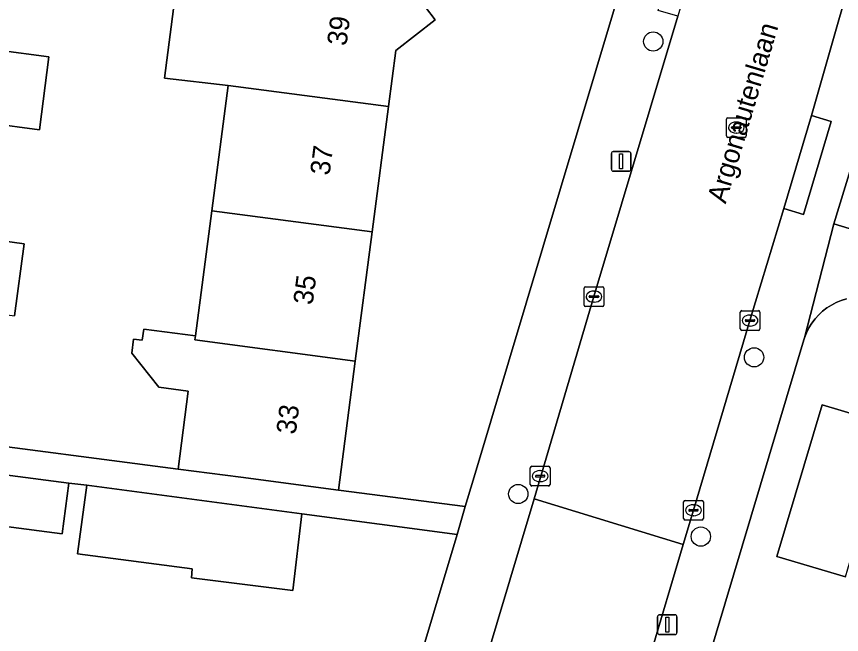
# Model space of a CAD drawing. Extents: x 162184 to 163154, y 385507 to 386516.
# Drawn here: x 162544.83 to 162586.74, y 386144.07 to 386175.47 of the extents above; entities that cross this region are included whole.
import ezdxf

# ---------------------------------------------------------------- set-up
doc = ezdxf.new("R2010")
doc.units = 0
for name, color, linetype in [('IMGEO_Boom', 7, 'Continuous'), ('IMGEO_Erf', 7, 'Continuous'), ('IMGEO_Kolk', 7, 'Continuous'), ('IMGEO_Lichtmast', 7, 'Continuous'), ('IMGEO_Openbare_ruimte_label', 7, 'Continuous'), ('IMGEO_Pand', 7, 'Continuous'), ('IMGEO_Pand_nummerreeks', 7, 'Continuous'), ('IMGEO_Rijbaan_lokaal_gesloten', 7, 'Continuous'), ('IMGEO_Rijbaan_lokaal_open', 7, 'Continuous'), ('IMGEO_Rioolput', 7, 'Continuous'), ('IMGEO_Voetpad_open', 7, 'Continuous')]:
    doc.layers.add(name, color=color, linetype=linetype)

msp = doc.modelspace()

# ---------------------------------------------------------------- linework, layer by layer
at = {"layer": 'IMGEO_Boom'}
for centre in [(162577.176, 386174.201), (162582.299, 386158.154), (162570.318, 386151.212), (162579.594, 386149.047)]:
    msp.add_circle(centre, 0.489, dxfattribs=at)
at = {"layer": 'IMGEO_Erf'}
for points in [[(162564.618, 386177.24), (162566.092, 386175.299), (162564.102, 386173.747), (162563.729, 386170.89), (162562.897, 386164.523), (162562.041, 386157.968), (162561.184, 386151.411), (162567.629, 386150.568), (162568.034, 386151.921), (162597.394, 386250)], [(162541.35, 386154.002), (162553.034, 386152.476), (162553.552, 386156.444), (162552.061, 386156.639), (162550.683, 386158.363), (162550.777, 386159.079), (162551.216, 386159.021), (162551.29, 386159.584), (162553.918, 386159.24), (162554.748, 386165.592), (162555.58, 386171.959), (162552.346, 386172.34), (162552.917, 386176.786)], [(162543.892, 386173.753), (162546.479, 386173.416), (162545.998, 386169.72), (162543.449, 386170.052)], [(162542.755, 386164.252), (162545.214, 386163.922), (162544.723, 386160.268)], [(162586.987, 386161.128), (162586.725, 386161.046), (162586.471, 386160.94), (162586.228, 386160.813), (162585.997, 386160.664), (162585.78, 386160.495), (162585.58, 386160.308), (162585.396, 386160.103), (162585.232, 386159.883), (162585.088, 386159.649), (162584.966, 386159.403), (162584.866, 386159.147), (162584.832, 386159.041), (162579.939, 386142.667)], [(162567.207, 386149.157), (162559.322, 386150.205), (162558.859, 386146.308), (162553.719, 386146.951), (162553.757, 386147.408), (162547.932, 386148.167), (162548.394, 386151.658), (162547.486, 386151.766), (162547.15, 386149.19), (162541.562, 386149.918), (162541.897, 386152.494), (162539.018, 386152.863), (162538.679, 386150.265), (162535.146, 386150.725), (162531.613, 386151.185), (162531.95, 386153.769), (162529.194, 386154.125), (162528.77, 386150.873), (162522.549, 386151.683), (162522.973, 386154.932), (162518.534, 386155.508), (162514.923, 386127.892)], [(162586.941, 386146.999), (162583.455, 386148.042), (162585.757, 386155.735), (162588.987, 386154.769)], [(162558.945, 386121.561), (162567.207, 386149.157)]]:
    msp.add_lwpolyline(points, dxfattribs=at)
at = {"layer": 'IMGEO_Kolk'}
for p, q in [((162573.739, 386161.739), (162574.591, 386161.739)), ((162573.664, 386160.813), (162573.664, 386161.665)), ((162573.966, 386161.282), (162574.364, 386161.282)), ((162574.152, 386161.519), (162574.177, 386161.519)), ((162574.665, 386161.665), (162574.665, 386160.813)), ((162573.923, 386161.233), (162573.923, 386161.245)), ((162574.361, 386161.196), (162573.963, 386161.196)), ((162574.175, 386160.959), (162574.15, 386160.959)), ((162574.407, 386161.245), (162574.407, 386161.233)), ((162574.591, 386160.739), (162573.739, 386160.739)), ((162581.595, 386159.599), (162581.595, 386160.451)), ((162581.67, 386160.525), (162582.522, 386160.525)), ((162582.596, 386160.451), (162582.596, 386159.599)), ((162581.854, 386160.019), (162581.854, 386160.031)), ((162581.897, 386160.068), (162582.295, 386160.068)), ((162582.083, 386160.305), (162582.108, 386160.305)), ((162582.338, 386160.031), (162582.338, 386160.019)), ((162582.292, 386159.982), (162581.894, 386159.982)), ((162582.106, 386159.745), (162582.081, 386159.745)), ((162582.522, 386159.525), (162581.67, 386159.525)), ((162570.931, 386151.692), (162570.931, 386152.544)), ((162571.006, 386152.618), (162571.858, 386152.618)), ((162571.932, 386152.544), (162571.932, 386151.692)), ((162571.19, 386152.112), (162571.19, 386152.124)), ((162571.628, 386152.075), (162571.23, 386152.075)), ((162571.233, 386152.161), (162571.631, 386152.161)), ((162571.419, 386152.398), (162571.444, 386152.398)), ((162571.674, 386152.124), (162571.674, 386152.112)), ((162571.442, 386151.838), (162571.417, 386151.838)), ((162571.858, 386151.618), (162571.006, 386151.618)), ((162578.721, 386149.962), (162578.721, 386150.814)), ((162578.796, 386150.888), (162579.648, 386150.888)), ((162579.722, 386150.814), (162579.722, 386149.962)), ((162578.98, 386150.382), (162578.98, 386150.394)), ((162579.023, 386150.431), (162579.421, 386150.431)), ((162579.209, 386150.668), (162579.234, 386150.668)), ((162579.464, 386150.394), (162579.464, 386150.382)), ((162579.418, 386150.345), (162579.02, 386150.345)), ((162579.232, 386150.108), (162579.207, 386150.108)), ((162579.648, 386149.888), (162578.796, 386149.888))]:
    msp.add_line(p, q, dxfattribs=at)
for points in [[(162573.739, 386161.739), (162574.591, 386161.739)], [(162573.664, 386160.813), (162573.664, 386161.665)], [(162574.665, 386161.665), (162574.665, 386160.813)], [(162574.591, 386160.739), (162573.739, 386160.739)], [(162581.595, 386159.599), (162581.595, 386160.451)], [(162581.67, 386160.525), (162582.522, 386160.525)], [(162582.596, 386160.451), (162582.596, 386159.599)], [(162582.522, 386159.525), (162581.67, 386159.525)], [(162570.931, 386151.692), (162570.931, 386152.544)], [(162571.006, 386152.618), (162571.858, 386152.618)], [(162571.932, 386152.544), (162571.932, 386151.692)], [(162571.858, 386151.618), (162571.006, 386151.618)], [(162578.721, 386149.962), (162578.721, 386150.814)], [(162578.796, 386150.888), (162579.648, 386150.888)], [(162579.722, 386150.814), (162579.722, 386149.962)], [(162579.648, 386149.888), (162578.796, 386149.888)]]:
    msp.add_lwpolyline(points, dxfattribs=at)
for centre, radius, start, end in [((162573.741, 386161.663), 0.0765, 91.552, 178.448), ((162573.741, 386161.663), 0.0765, 91.552, 178.448), ((162574.589, 386161.663), 0.0765, 1.552, 88.448), ((162574.589, 386161.663), 0.0765, 1.552, 88.448), ((162573.963, 386161.242), 0.0403, 85.8775, 175.7526), ((162574.368, 386161.244), 0.0386, 1.7309, 96.639), ((162573.96, 386161.232), 0.0366, 178.938, 274.7102), ((162574.364, 386161.239), 0.043, 264.8664, 352.4533), ((162573.741, 386160.815), 0.0765, 181.552, 268.448), ((162573.741, 386160.815), 0.0765, 181.552, 268.448), ((162574.589, 386160.815), 0.0765, 271.552, 358.448), ((162574.589, 386160.815), 0.0765, 271.552, 358.448), ((162581.672, 386160.449), 0.0765, 91.552, 178.448), ((162581.672, 386160.449), 0.0765, 91.552, 178.448), ((162582.52, 386160.449), 0.0765, 1.552, 88.448), ((162582.52, 386160.449), 0.0765, 1.552, 88.448), ((162581.894, 386160.028), 0.0403, 85.8775, 175.7526), ((162581.891, 386160.018), 0.0366, 178.938, 274.7102), ((162582.295, 386160.025), 0.043, 264.8664, 352.4533), ((162582.299, 386160.03), 0.0386, 1.7309, 96.639), ((162581.672, 386159.601), 0.0765, 181.552, 268.448), ((162581.672, 386159.601), 0.0765, 181.552, 268.448), ((162582.52, 386159.601), 0.0765, 271.552, 358.448), ((162582.52, 386159.601), 0.0765, 271.552, 358.448), ((162571.008, 386152.542), 0.0765, 91.552, 178.448), ((162571.008, 386152.542), 0.0765, 91.552, 178.448), ((162571.856, 386152.542), 0.0765, 1.552, 88.448), ((162571.856, 386152.542), 0.0765, 1.552, 88.448), ((162571.23, 386152.121), 0.0403, 85.8775, 175.7526), ((162571.227, 386152.111), 0.0366, 178.938, 274.7102), ((162571.631, 386152.118), 0.043, 264.8664, 352.4533), ((162571.635, 386152.123), 0.0386, 1.7309, 96.639), ((162571.008, 386151.694), 0.0765, 181.552, 268.448), ((162571.008, 386151.694), 0.0765, 181.552, 268.448), ((162571.856, 386151.694), 0.0765, 271.552, 358.448), ((162571.856, 386151.694), 0.0765, 271.552, 358.448), ((162578.798, 386150.812), 0.0765, 91.552, 178.448), ((162578.798, 386150.812), 0.0765, 91.552, 178.448), ((162579.646, 386150.812), 0.0765, 1.552, 88.448), ((162579.646, 386150.812), 0.0765, 1.552, 88.448), ((162579.02, 386150.391), 0.0403, 85.8775, 175.7526), ((162579.017, 386150.381), 0.0366, 178.938, 274.7102), ((162579.421, 386150.388), 0.043, 264.8664, 352.4533), ((162579.425, 386150.393), 0.0386, 1.7309, 96.639), ((162578.798, 386149.964), 0.0765, 181.552, 268.448), ((162578.798, 386149.964), 0.0765, 181.552, 268.448), ((162579.646, 386149.964), 0.0765, 271.552, 358.448), ((162579.646, 386149.964), 0.0765, 271.552, 358.448)]:
    msp.add_arc(centre, radius, start, end, dxfattribs=at)
for centre, major_axis, ratio, start_param, end_param in [((162574.151, 386161.239), (-0.387, 0.002), 0.722429, 4.712389, 7.853982), ((162574.176, 386161.239), (-0.39, 0.002), 0.717154, 1.570796, 4.712389), ((162582.082, 386160.025), (-0.387, 0.002), 0.722429, 4.712389, 7.853982), ((162582.107, 386160.025), (-0.39, 0.002), 0.717154, 1.570796, 4.712389), ((162571.418, 386152.118), (-0.387, 0.002), 0.722429, 4.712389, 7.853982), ((162571.443, 386152.118), (-0.39, 0.002), 0.717154, 1.570796, 4.712389), ((162579.208, 386150.388), (-0.387, 0.002), 0.722429, 4.712389, 7.853982), ((162579.233, 386150.388), (-0.39, 0.002), 0.717154, 1.570796, 4.712389)]:
    msp.add_ellipse(centre, major_axis=major_axis, ratio=ratio, start_param=start_param, end_param=end_param, dxfattribs=at)
at = {"layer": 'IMGEO_Lichtmast'}
for p, q in [((162575.048, 386167.711), (162575.048, 386168.511)), ((162575.048, 386168.511), (162575.048, 386167.711)), ((162575.148, 386168.611), (162575.938, 386168.611)), ((162575.938, 386168.611), (162575.148, 386168.611)), ((162576.038, 386168.511), (162576.038, 386167.711)), ((162576.038, 386167.711), (162576.038, 386168.511)), ((162575.938, 386167.611), (162575.148, 386167.611)), ((162575.148, 386167.611), (162575.938, 386167.611)), ((162577.392, 386144.173), (162577.392, 386144.973)), ((162577.392, 386144.973), (162577.392, 386144.173)), ((162577.492, 386145.073), (162578.282, 386145.073)), ((162578.282, 386145.073), (162577.492, 386145.073)), ((162578.382, 386144.973), (162578.382, 386144.173)), ((162578.382, 386144.173), (162578.382, 386144.973)), ((162578.282, 386144.073), (162577.492, 386144.073)), ((162577.492, 386144.073), (162578.282, 386144.073))]:
    msp.add_line(p, q, dxfattribs=at)
for points in [[(162575.468, 386168.486), (162575.618, 386168.486), (162575.618, 386167.736), (162575.468, 386167.736), (162575.468, 386168.486)], [(162577.812, 386144.948), (162577.962, 386144.948), (162577.962, 386144.198), (162577.812, 386144.198), (162577.812, 386144.948)]]:
    msp.add_lwpolyline(points, dxfattribs=at)
for centre, start, end in [((162575.148, 386168.511), 90, 180), ((162575.148, 386168.511), 90, 180), ((162575.938, 386168.511), 0, 90), ((162575.938, 386168.511), 360, 90), ((162575.148, 386167.711), 180, 270), ((162575.148, 386167.711), 180, 270), ((162575.938, 386167.711), 270, 0), ((162575.938, 386167.711), 270, 0), ((162577.492, 386144.973), 90, 180), ((162577.492, 386144.973), 90, 180), ((162578.282, 386144.973), 0, 90), ((162578.282, 386144.973), 360, 90), ((162577.492, 386144.173), 180, 270), ((162577.492, 386144.173), 180, 270), ((162578.282, 386144.173), 270, 0), ((162578.282, 386144.173), 270, 0)]:
    msp.add_arc(centre, 0.1, start, end, dxfattribs=at)
at = {"layer": 'IMGEO_Pand'}
for points in [[(162564.618, 386177.24), (162564.663, 386177.735), (162563.15, 386179.106), (162561.687, 386178.025), (162558.201, 386178.453), (162558.454, 386180.427), (162553.467, 386181.068), (162553.933, 386176.655), (162552.917, 386176.786), (162552.346, 386172.34), (162555.58, 386171.959), (162563.729, 386170.89), (162564.102, 386173.747), (162566.092, 386175.299)], [(162543.892, 386173.753), (162543.768, 386173.769), (162543.287, 386170.073), (162543.449, 386170.052), (162545.998, 386169.72), (162546.479, 386173.416)], [(162562.897, 386164.523), (162563.729, 386170.89), (162555.58, 386171.959), (162554.748, 386165.592)], [(162562.897, 386164.523), (162554.748, 386165.592), (162553.918, 386159.24), (162553.891, 386159.036), (162562.041, 386157.968)], [(162542.755, 386164.252), (162542.49, 386164.288), (162541.999, 386160.635), (162544.723, 386160.268), (162545.214, 386163.922)], [(162590.707, 386160.519), (162588.987, 386154.769), (162585.757, 386155.735), (162583.455, 386148.042), (162586.941, 386146.999), (162587.185, 386147.816), (162589.989, 386146.977), (162590.04, 386147.146), (162592.476, 386146.417), (162595.385, 386156.011), (162592.958, 386156.737), (162592.689, 386155.838), (162591.625, 386156.156), (162592.748, 386159.908)], [(162562.041, 386157.968), (162553.891, 386159.036), (162553.918, 386159.24), (162551.29, 386159.584), (162551.216, 386159.021), (162550.777, 386159.079), (162550.683, 386158.363), (162552.061, 386156.639), (162553.552, 386156.444), (162553.034, 386152.476), (162556.227, 386152.059), (162561.184, 386151.411)], [(162547.486, 386151.766), (162541.897, 386152.494), (162541.562, 386149.918), (162547.15, 386149.19)], [(162559.322, 386150.205), (162548.394, 386151.658), (162547.932, 386148.167), (162553.757, 386147.408), (162553.719, 386146.951), (162558.859, 386146.308)]]:
    msp.add_lwpolyline(points, close=True, dxfattribs=at)
at = {"layer": 'IMGEO_Rijbaan_lokaal_gesloten'}
msp.add_lwpolyline([(162604.039, 386233.483), (162609.006, 386250), (162613.26, 386264.222), (162619.204, 386284.067), (162611.367, 386286.414), (162611.292, 386286.105), (162606.76, 386270.915), (162605.234, 386265.802), (162589.995, 386214.149), (162588.005, 386207.498), (162580.323, 386181.848), (162580.194, 386181.395), (162578.424, 386175.482), (162574.162, 386161.238), (162571.134, 386150.964), (162578.692, 386148.647), (162579.217, 386150.388), (162582.091, 386160.026), (162583.806, 386165.71), (162585.211, 386170.441), (162588.145, 386180.704), (162589.049, 386183.521), (162590.1, 386187.156), (162590.754, 386189.307)], close=True, dxfattribs=at)
at = {"layer": 'IMGEO_Rijbaan_lokaal_open'}
for points in [[(162618.598, 386160.486), (162615.964, 386161.394), (162587.82, 386169.744), (162586.348, 386164.94), (162588.304, 386164.352), (162591.943, 386163.26), (162632.571, 386151.052), (162633.772, 386155.112), (162634.648, 386158.043)], [(162579.122, 386137.466), (162578.732, 386137.805), (162578.373, 386138.177), (162578.048, 386138.58), (162577.761, 386139.01), (162577.514, 386139.464), (162577.308, 386139.939), (162577.146, 386140.43), (162577.028, 386140.934), (162576.955, 386141.446), (162576.929, 386141.962), (162576.948, 386142.479), (162577.014, 386142.992), (162578.692, 386148.647), (162571.134, 386150.964), (162564.246, 386127.991), (162571.839, 386125.681)]]:
    msp.add_lwpolyline(points, dxfattribs=at)
at = {"layer": 'IMGEO_Rioolput'}
for p, q in [((162580.895, 386169.402), (162580.895, 386170.254)), ((162580.97, 386170.328), (162581.822, 386170.328)), ((162581.383, 386170.108), (162581.408, 386170.108)), ((162581.896, 386170.254), (162581.896, 386169.402)), ((162581.154, 386169.822), (162581.154, 386169.834)), ((162581.592, 386169.785), (162581.194, 386169.785)), ((162581.197, 386169.871), (162581.595, 386169.871)), ((162581.638, 386169.834), (162581.638, 386169.822)), ((162581.822, 386169.328), (162580.97, 386169.328)), ((162581.406, 386169.548), (162581.381, 386169.548))]:
    msp.add_line(p, q, dxfattribs=at)
for points in [[(162580.895, 386169.402), (162580.895, 386170.254)], [(162580.97, 386170.328), (162581.822, 386170.328)], [(162581.896, 386170.254), (162581.896, 386169.402)], [(162581.822, 386169.328), (162580.97, 386169.328)]]:
    msp.add_lwpolyline(points, dxfattribs=at)
for centre, radius, start, end in [((162580.972, 386170.252), 0.0765, 91.552, 178.448), ((162580.972, 386170.252), 0.0765, 91.552, 178.448), ((162581.82, 386170.252), 0.0765, 1.552, 88.448), ((162581.82, 386170.252), 0.0765, 1.552, 88.448), ((162581.194, 386169.831), 0.0403, 85.8775, 175.7526), ((162581.191, 386169.821), 0.0366, 178.938, 274.7102), ((162581.595, 386169.828), 0.043, 264.8664, 352.4533), ((162581.599, 386169.833), 0.0386, 1.7309, 96.639), ((162580.972, 386169.404), 0.0765, 181.552, 268.448), ((162580.972, 386169.404), 0.0765, 181.552, 268.448), ((162581.82, 386169.404), 0.0765, 271.552, 358.448), ((162581.82, 386169.404), 0.0765, 271.552, 358.448)]:
    msp.add_arc(centre, radius, start, end, dxfattribs=at)
for centre, major_axis, ratio, start_param, end_param in [((162581.382, 386169.828), (-0.387, 0.002), 0.722429, 4.712389, 7.853982), ((162581.407, 386169.828), (-0.39, 0.002), 0.717154, 1.570796, 4.712389)]:
    msp.add_ellipse(centre, major_axis=major_axis, ratio=ratio, start_param=start_param, end_param=end_param, dxfattribs=at)
at = {"layer": 'IMGEO_Voetpad_open'}
for points in [[(162608.355, 386286.617), (162602.352, 386266.564), (162601.984, 386265.333), (162597.394, 386250), (162568.034, 386151.921), (162567.629, 386150.568), (162567.207, 386149.157), (162558.945, 386121.561), (162559.602, 386116.997)], [(162562.109, 386120.842), (162564.122, 386127.569), (162564.246, 386127.991), (162571.134, 386150.964), (162574.162, 386161.238), (162578.424, 386175.482), (162577.418, 386175.782), (162579.188, 386181.696), (162580.194, 386181.395), (162580.323, 386181.848), (162588.005, 386207.498), (162586.999, 386207.798), (162588.989, 386214.45), (162589.995, 386214.149), (162605.234, 386265.802), (162604.948, 386265.887), (162606.482, 386270.998), (162606.76, 386270.915), (162611.292, 386286.105)], [(162604.039, 386233.483), (162590.754, 386189.307), (162590.1, 386187.156), (162590.533, 386187.014), (162589.43, 386183.39), (162589.049, 386183.521), (162588.145, 386180.704), (162585.211, 386170.441), (162586.218, 386170.142), (162584.813, 386165.412), (162583.806, 386165.71), (162582.091, 386160.026), (162579.217, 386150.388), (162578.692, 386148.647), (162577.014, 386142.992)], [(162579.939, 386142.667), (162584.832, 386159.041), (162584.866, 386159.147), (162586.348, 386164.94), (162587.82, 386169.744), (162589.481, 386174.72), (162589.506, 386174.785), (162592.947, 386186.382), (162593.646, 386188.715), (162602.732, 386219.189), (162602.774, 386219.421), (162605.013, 386226.728)], [(162588.304, 386164.352), (162586.348, 386164.94), (162584.866, 386159.147), (162584.966, 386159.403), (162585.088, 386159.649), (162585.232, 386159.883), (162585.396, 386160.103), (162585.58, 386160.308), (162585.78, 386160.495), (162585.997, 386160.664), (162586.228, 386160.813), (162586.471, 386160.94), (162586.725, 386161.046), (162586.987, 386161.128)], [(162541.897, 386152.494), (162547.486, 386151.766), (162548.394, 386151.658), (162559.322, 386150.205), (162567.207, 386149.157), (162567.629, 386150.568), (162561.184, 386151.411), (162556.227, 386152.059), (162553.034, 386152.476), (162541.35, 386154.002)]]:
    msp.add_lwpolyline(points, dxfattribs=at)
msp.add_lwpolyline([(162585.211, 386170.441), (162583.806, 386165.71), (162584.813, 386165.412), (162586.218, 386170.142)], close=True, dxfattribs=at)

# ---------------------------------------------------------------- texts
at = {"layer": 'IMGEO_Openbare_ruimte_label'}
msp.add_text('Argonautenlaan', height=1, rotation=73.4489, dxfattribs=at).set_placement((162580.853, 386165.923))
at = {"layer": 'IMGEO_Pand_nummerreeks'}
for s, rotation, p in [('39', 82.5575, (162561.588, 386173.947)), ('37', 82.5556, (162560.728, 386167.367)), ('35', 82.5575, (162559.868, 386160.787)), ('33', 82.5575, (162559.008, 386154.208))]:
    msp.add_text(s, height=1, rotation=rotation, dxfattribs=at).set_placement(p)

doc.saveas('drawing.dxf')
